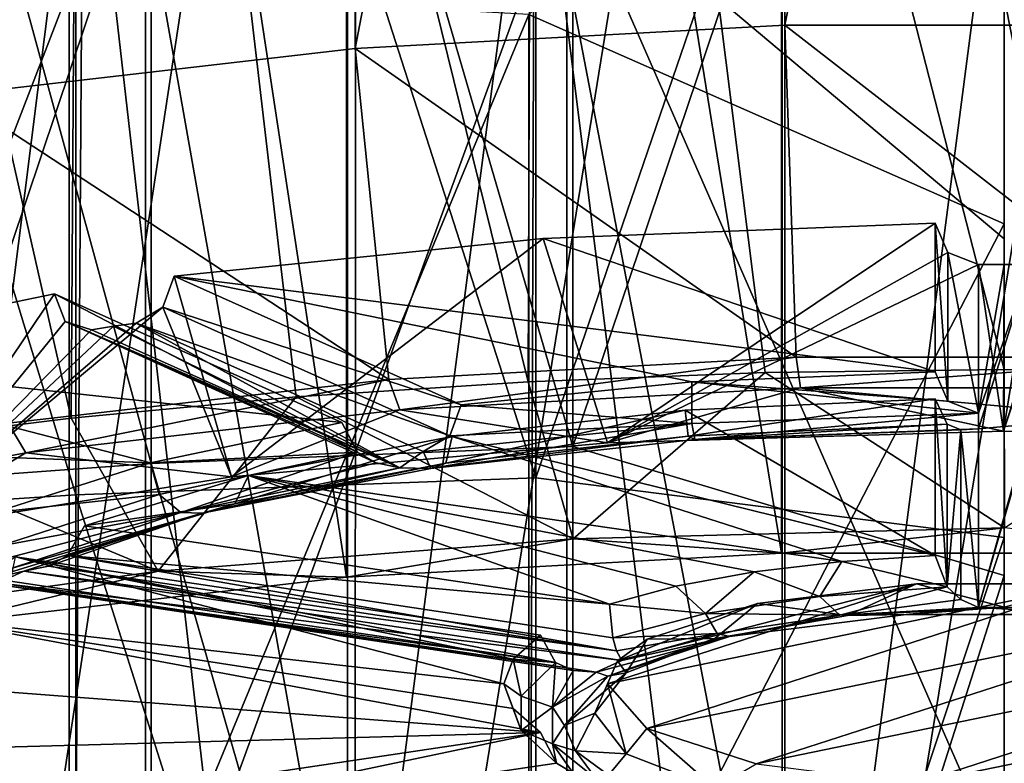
# Model space of a CAD drawing. Header units: millimetres. Extents: x -198 to 325, y 0 to 239.
# Tile 365 of 468: x 144.29 to 150, y 98.91 to 103.22. Entities that reach past the tile are written whole.
import ezdxf

# ---------------------------------------------------------------- set-up
doc = ezdxf.new("R2010")
doc.units = ezdxf.units.MM
doc.header["$LTSCALE"] = 65.185185
for name, color, linetype in [('659', 7, 'CONTINUOUS'), ('660', 7, 'CONTINUOUS'), ('713', 7, 'CONTINUOUS'), ('714', 7, 'CONTINUOUS'), ('715', 7, 'CONTINUOUS'), ('719', 7, 'CONTINUOUS'), ('725', 7, 'CONTINUOUS'), ('726', 7, 'CONTINUOUS'), ('727', 7, 'CONTINUOUS'), ('742', 7, 'CONTINUOUS'), ('744', 7, 'CONTINUOUS'), ('745', 7, 'CONTINUOUS'), ('755', 7, 'CONTINUOUS'), ('760', 7, 'CONTINUOUS'), ('761', 7, 'CONTINUOUS'), ('770', 7, 'CONTINUOUS'), ('773', 7, 'CONTINUOUS'), ('790', 7, 'CONTINUOUS'), ('791', 7, 'CONTINUOUS'), ('792', 7, 'CONTINUOUS'), ('793', 7, 'CONTINUOUS'), ('794', 7, 'CONTINUOUS'), ('795', 7, 'CONTINUOUS'), ('797', 7, 'CONTINUOUS'), ('798', 7, 'CONTINUOUS'), ('799', 7, 'CONTINUOUS'), ('800', 7, 'CONTINUOUS'), ('801', 7, 'CONTINUOUS'), ('802', 7, 'CONTINUOUS'), ('834', 7, 'CONTINUOUS'), ('835', 7, 'CONTINUOUS'), ('836', 7, 'CONTINUOUS'), ('837', 7, 'CONTINUOUS'), ('840', 7, 'CONTINUOUS')]:
    doc.layers.add(name, color=color, linetype=linetype)

msp = doc.modelspace()

# ---------------------------------------------------------------- linework, layer by layer
at = {"layer": '659', "color": 7, "linetype": 'CONTINUOUS', "true_color": 0xe0f2ff}
for points in [[(147.4989, 100.749, -11.5965), (147.4989, 109.2761, -10.1507), (145.0558, 109.1266, -9.432), (147.4989, 100.749, -11.5965)], [(147.4989, 100.749, -11.5965), (150, 108.1665, -10.6198), (147.4989, 109.2761, -10.1507), (147.4989, 100.749, -11.5965)], [(145.0558, 100.6489, -10.8693), (145.0558, 109.1266, -9.432), (142.8031, 108.8829, -8.2601), (145.0558, 100.6489, -10.8693)], [(145.0558, 100.6489, -10.8693), (147.4989, 100.749, -11.5965), (145.0558, 109.1266, -9.432), (145.0558, 100.6489, -10.8693)], [(142.8031, 100.4858, -9.6835), (145.0558, 100.6489, -10.8693), (142.8031, 108.8829, -8.2601), (142.8031, 100.4858, -9.6835)], [(150, 100.0009, -11.9403), (150, 108.1665, -10.6198), (147.4989, 100.749, -11.5965), (150, 100.0009, -11.9403)], [(150, 105.5895, 15.3966), (150, 101.9519, 14.6663), (147.4638, 104.0846, 14.823), (150, 105.5895, 15.3966)], [(142.7733, 97.5391, 11.7473), (142.7733, 104.4801, 12.9197), (145.0228, 104.2353, 14.0977), (142.7733, 97.5391, 11.7473)], [(145.0228, 97.3753, 12.9393), (142.7733, 97.5391, 11.7473), (145.0228, 104.2353, 14.0977), (145.0228, 97.3753, 12.9393)], [(145.0228, 97.3753, 12.9393), (145.0228, 104.2353, 14.0977), (147.4638, 104.0846, 14.823), (145.0228, 97.3753, 12.9393)], [(147.4638, 97.2745, 13.6732), (145.0228, 97.3753, 12.9393), (147.4638, 104.0846, 14.823), (147.4638, 97.2745, 13.6732)], [(150, 101.9519, 14.6663), (150, 98.2903, 14.0674), (147.4638, 104.0846, 14.823), (150, 101.9519, 14.6663)], [(150, 98.2903, 14.0674), (147.4638, 97.2745, 13.6732), (147.4638, 104.0846, 14.823), (150, 98.2903, 14.0674)], [(147.4989, 92.144, -12.4667), (147.4989, 100.749, -11.5965), (145.0558, 100.6489, -10.8693), (147.4989, 92.144, -12.4667)], [(147.4989, 92.144, -12.4667), (150, 100.0009, -11.9403), (147.4989, 100.749, -11.5965), (147.4989, 92.144, -12.4667)], [(145.0558, 92.0938, -11.7343), (145.0558, 100.6489, -10.8693), (142.8031, 100.4858, -9.6835), (145.0558, 92.0938, -11.7343)], [(145.0558, 92.0938, -11.7343), (147.4989, 92.144, -12.4667), (145.0558, 100.6489, -10.8693), (145.0558, 92.0938, -11.7343)], [(142.8031, 92.0121, -10.5401), (145.0558, 92.0938, -11.7343), (142.8031, 100.4858, -9.6835), (142.8031, 92.0121, -10.5401)], [(150, 91.7675, -12.7348), (150, 100.0009, -11.9403), (147.4989, 92.144, -12.4667), (150, 91.7675, -12.7348)]]:
    msp.add_3dface(points, dxfattribs=at)
at = {"layer": '660', "color": 7, "linetype": 'CONTINUOUS', "true_color": 0xe0f2ff}
for points in [[(147.2846, 109.0085, -12.2398), (147.2846, 100.5666, -13.6336), (144.6176, 108.8619, -11.5031), (147.2846, 109.0085, -12.2398)], [(147.2846, 109.0085, -12.2398), (150, 108.496, -12.5932), (147.2846, 100.5666, -13.6336), (147.2846, 109.0085, -12.2398)], [(144.6176, 108.8619, -11.5031), (144.6176, 100.4685, -12.8889), (142.1342, 108.6222, -10.2979), (144.6176, 108.8619, -11.5031)], [(144.6176, 108.8619, -11.5031), (147.2846, 100.5666, -13.6336), (144.6176, 100.4685, -12.8889), (144.6176, 108.8619, -11.5031)], [(142.1342, 108.6222, -10.2979), (144.6176, 100.4685, -12.8889), (142.1342, 100.3081, -11.6705), (142.1342, 108.6222, -10.2979)], [(150, 108.496, -12.5932), (150, 100.2211, -13.9285), (147.2846, 100.5666, -13.6336), (150, 108.496, -12.5932)], [(150, 105.6912, 17.468), (147.2438, 103.2539, 16.6902), (150, 102.0391, 16.7161), (150, 105.6912, 17.468)], [(142.0988, 103.643, 14.7343), (142.0988, 96.9768, 13.6337), (144.5788, 103.4019, 15.9463), (142.0988, 103.643, 14.7343)], [(144.5788, 103.4019, 15.9463), (142.0988, 96.9768, 13.6337), (144.5788, 96.8155, 14.8588), (144.5788, 103.4019, 15.9463)], [(144.5788, 103.4019, 15.9463), (144.5788, 96.8155, 14.8588), (147.2438, 103.2539, 16.6902), (144.5788, 103.4019, 15.9463)], [(147.2438, 103.2539, 16.6902), (144.5788, 96.8155, 14.8588), (147.2438, 96.7165, 15.6109), (147.2438, 103.2539, 16.6902)], [(147.2438, 103.2539, 16.6902), (147.2438, 96.7165, 15.6109), (150, 102.0391, 16.7161), (147.2438, 103.2539, 16.6902)], [(150, 102.0391, 16.7161), (147.2438, 96.7165, 15.6109), (150, 98.3617, 16.0994), (150, 102.0391, 16.7161)], [(147.2846, 100.5666, -13.6336), (147.2846, 92.0516, -14.4722), (144.6176, 100.4685, -12.8889), (147.2846, 100.5666, -13.6336)], [(147.2846, 100.5666, -13.6336), (150, 100.2211, -13.9285), (147.2846, 92.0516, -14.4722), (147.2846, 100.5666, -13.6336)], [(144.6176, 100.4685, -12.8889), (144.6176, 92.0025, -13.7227), (142.1342, 100.3081, -11.6705), (144.6176, 100.4685, -12.8889)], [(144.6176, 100.4685, -12.8889), (147.2846, 92.0516, -14.4722), (144.6176, 92.0025, -13.7227), (144.6176, 100.4685, -12.8889)], [(142.1342, 100.3081, -11.6705), (144.6176, 92.0025, -13.7227), (142.1342, 91.9221, -12.4965), (142.1342, 100.3081, -11.6705)], [(150, 100.2211, -13.9285), (150, 91.8777, -14.7318), (147.2846, 92.0516, -14.4722), (150, 100.2211, -13.9285)]]:
    msp.add_3dface(points, dxfattribs=at)
at = {"layer": '713', "color": 2, "linetype": 'CONTINUOUS'}
for points in [[(148.723, 116.0289, 239.9108), (146.2334, 115.8917, 239.3988), (146.2377, 103.0552, 242.8398), (148.723, 116.0289, 239.9108)], [(148.7274, 103.1922, 243.351), (148.723, 116.0289, 239.9108), (146.2377, 103.0552, 242.8398), (148.7274, 103.1922, 243.351)], [(151.2709, 116.029, 239.9114), (148.723, 116.0289, 239.9108), (148.7274, 103.1922, 243.351), (151.2709, 116.029, 239.9114)], [(151.2726, 103.1922, 243.351), (151.2709, 116.029, 239.9114), (148.7274, 103.1922, 243.351), (151.2726, 103.1922, 243.351)], [(146.2334, 115.8917, 239.3988), (143.9099, 115.6237, 238.3987), (143.9125, 102.7873, 241.8398), (146.2334, 115.8917, 239.3988)], [(146.2377, 103.0552, 242.8398), (146.2334, 115.8917, 239.3988), (143.9125, 102.7873, 241.8398), (146.2377, 103.0552, 242.8398)]]:
    msp.add_3dface(points, dxfattribs=at)
at = {"layer": '714', "color": 2, "linetype": 'CONTINUOUS'}
for points in [[(148.7274, 103.1922, 243.351), (146.2377, 103.0552, 242.8398), (148.7931, 101.2671, 243.2196), (148.7274, 103.1922, 243.351)], [(151.2726, 103.1922, 243.351), (148.7274, 103.1922, 243.351), (151.2069, 101.2671, 243.2196), (151.2726, 103.1922, 243.351)], [(151.2069, 101.2671, 243.2196), (148.7274, 103.1922, 243.351), (148.7931, 101.2671, 243.2196), (151.2069, 101.2671, 243.2196)], [(146.2377, 103.0552, 242.8398), (143.9125, 102.7873, 241.8398), (146.432, 101.1373, 242.7348), (146.2377, 103.0552, 242.8398)], [(148.7931, 101.2671, 243.2196), (146.2377, 103.0552, 242.8398), (146.432, 101.1373, 242.7348), (148.7931, 101.2671, 243.2196)], [(146.432, 101.1373, 242.7348), (143.9125, 102.7873, 241.8398), (144.2268, 100.8831, 241.7865), (146.432, 101.1373, 242.7348)]]:
    msp.add_3dface(points, dxfattribs=at)
at = {"layer": '715', "color": 2, "linetype": 'CONTINUOUS'}
for points in [[(148.7931, 101.2671, 243.2196), (146.432, 101.1373, 242.7348), (146.4957, 100.9608, 242.5976), (148.7931, 101.2671, 243.2196)], [(148.818, 101.0883, 243.0733), (148.7931, 101.2671, 243.2196), (146.4957, 100.9608, 242.5976), (148.818, 101.0883, 243.0733)], [(151.2069, 101.2671, 243.2196), (148.7931, 101.2671, 243.2196), (148.818, 101.0883, 243.0733), (151.2069, 101.2671, 243.2196)], [(151.1906, 101.0881, 243.0725), (151.2069, 101.2671, 243.2196), (148.818, 101.0883, 243.0733), (151.1906, 101.0881, 243.0725)], [(146.432, 101.1373, 242.7348), (144.2268, 100.8831, 241.7865), (144.3286, 100.7115, 241.6672), (146.432, 101.1373, 242.7348)], [(146.4957, 100.9608, 242.5976), (146.432, 101.1373, 242.7348), (144.3286, 100.7115, 241.6672), (146.4957, 100.9608, 242.5976)], [(144.3286, 100.7115, 241.6672), (144.2268, 100.8831, 241.7865), (142.4088, 100.3512, 240.3223), (144.3286, 100.7115, 241.6672)]]:
    msp.add_3dface(points, dxfattribs=at)
at = {"layer": '719', "color": 2, "linetype": 'CONTINUOUS'}
for points in [[(149.492, 99.9528, 234.0058), (149.0918, 99.7689, 234.0027), (148.5702, 99.8384, 233.5791), (149.492, 99.9528, 234.0058)], [(150, 99.8157, 234.1772), (149.0918, 99.7689, 234.0027), (149.492, 99.9528, 234.0058), (150, 99.8157, 234.1772)], [(150.5154, 99.9523, 234.0041), (150, 99.8157, 234.1772), (149.492, 99.9528, 234.0058), (150.5154, 99.9523, 234.0041)], [(148.5702, 99.8384, 233.5791), (148.3219, 99.6358, 233.5058), (147.9305, 99.6319, 232.8084), (148.5702, 99.8384, 233.5791)], [(149.0918, 99.7689, 234.0027), (148.3219, 99.6358, 233.5058), (148.5702, 99.8384, 233.5791), (149.0918, 99.7689, 234.0027)], [(149.0918, 99.7689, 234.0027), (148.4075, 99.6461, 233.8273), (148.3219, 99.6358, 233.5058), (149.0918, 99.7689, 234.0027)], [(149.4306, 99.774, 234.3046), (148.4075, 99.6461, 233.8273), (149.0918, 99.7689, 234.0027), (149.4306, 99.774, 234.3046)], [(150, 99.8157, 234.1772), (149.4306, 99.774, 234.3046), (149.0918, 99.7689, 234.0027), (150, 99.8157, 234.1772)], [(150.563, 99.7744, 234.306), (149.4306, 99.774, 234.3046), (150, 99.8157, 234.1772), (150.563, 99.7744, 234.306)], [(148.4075, 99.6461, 233.8273), (147.7027, 99.4172, 232.9728), (148.3219, 99.6358, 233.5058), (148.4075, 99.6461, 233.8273)], [(148.3219, 99.6358, 233.5058), (147.7027, 99.4172, 232.9728), (147.8074, 99.4365, 232.7621), (148.3219, 99.6358, 233.5058)], [(147.9305, 99.6319, 232.8084), (147.8074, 99.4365, 232.7621), (147.7583, 99.5054, 232.3363), (147.9305, 99.6319, 232.8084)], [(148.3219, 99.6358, 233.5058), (147.8074, 99.4365, 232.7621), (147.9305, 99.6319, 232.8084), (148.3219, 99.6358, 233.5058)], [(147.8074, 99.4365, 232.7621), (147.6268, 99.2014, 231.8848), (147.7583, 99.5054, 232.3363), (147.8074, 99.4365, 232.7621)], [(147.6268, 99.2014, 231.8848), (147.7, 99.3722, 231.8391), (147.7583, 99.5054, 232.3363), (147.6268, 99.2014, 231.8848)], [(147.7027, 99.4172, 232.9728), (147.45, 99.1307, 231.9038), (147.8074, 99.4365, 232.7621), (147.7027, 99.4172, 232.9728)], [(147.45, 99.1307, 231.9038), (147.6268, 99.2014, 231.8848), (147.8074, 99.4365, 232.7621), (147.45, 99.1307, 231.9038)]]:
    msp.add_3dface(points, dxfattribs=at)
at = {"layer": '725', "color": 7, "linetype": 'CONTINUOUS', "true_color": 0xcad1ee}
for points in [[(143.8375, 109.8911, 217.9703), (143.8419, 94.1942, 222.1737), (146.1914, 109.6199, 216.958), (143.8375, 109.8911, 217.9703)], [(143.8419, 94.1942, 222.1737), (146.1941, 93.9233, 221.163), (146.1914, 109.6199, 216.958), (143.8419, 94.1942, 222.1737)], [(146.1914, 109.6199, 216.958), (146.1941, 93.9233, 221.163), (148.7117, 109.4812, 216.4405), (146.1914, 109.6199, 216.958)], [(146.1941, 93.9233, 221.163), (148.7133, 93.7849, 220.6462), (148.7117, 109.4812, 216.4405), (146.1941, 93.9233, 221.163)], [(148.7117, 109.4812, 216.4405), (148.7133, 93.7849, 220.6462), (151.2883, 109.4812, 216.4405), (148.7117, 109.4812, 216.4405)], [(148.7133, 93.7849, 220.6462), (151.2923, 93.785, 220.6468), (151.2883, 109.4812, 216.4405), (148.7133, 93.7849, 220.6462)]]:
    msp.add_3dface(points, dxfattribs=at)
at = {"layer": '726', "color": 7, "linetype": 'CONTINUOUS', "true_color": 0xcad1ee}
for points in [[(150, 101.1953, 245.7927), (148.6134, 101.1774, 245.726), (150.0017, 100.2767, 244.8741), (150, 101.1953, 245.7927)], [(151.3866, 101.1774, 245.726), (150, 101.1953, 245.7927), (150.0017, 100.2767, 244.8741), (151.3866, 101.1774, 245.726)], [(148.6134, 101.1774, 245.726), (147.2406, 101.124, 245.5265), (147.5003, 100.213, 244.6364), (148.6134, 101.1774, 245.726)], [(150.0017, 100.2767, 244.8741), (148.6134, 101.1774, 245.726), (147.5003, 100.213, 244.6364), (150.0017, 100.2767, 244.8741)], [(147.2406, 101.124, 245.5265), (145.8951, 101.0354, 245.1961), (147.5003, 100.213, 244.6364), (147.2406, 101.124, 245.5265)], [(145.8951, 101.0354, 245.1961), (144.5903, 100.9128, 244.7383), (145.095, 100.0244, 243.9322), (145.8951, 101.0354, 245.1961)], [(147.5003, 100.213, 244.6364), (145.8951, 101.0354, 245.1961), (145.095, 100.0244, 243.9322), (147.5003, 100.213, 244.6364)], [(144.5903, 100.9128, 244.7383), (143.339, 100.7571, 244.1574), (145.095, 100.0244, 243.9322), (144.5903, 100.9128, 244.7383)], [(145.095, 100.0244, 243.9322), (143.339, 100.7571, 244.1574), (142.8814, 99.7184, 242.7906), (145.095, 100.0244, 243.9322)]]:
    msp.add_3dface(points, dxfattribs=at)
at = {"layer": '727', "color": 7, "linetype": 'CONTINUOUS', "true_color": 0xcad1ee}
for points in [[(150.0008, 111.8692, 242.9325), (147.2769, 111.7998, 242.6734), (150, 101.1953, 245.7927), (150.0008, 111.8692, 242.9325)], [(151.3866, 101.1774, 245.726), (150.0008, 111.8692, 242.9325), (150, 101.1953, 245.7927), (151.3866, 101.1774, 245.726)], [(147.2769, 111.7998, 242.6734), (144.6588, 111.5941, 241.9057), (147.2406, 101.124, 245.5265), (147.2769, 111.7998, 242.6734)], [(148.6134, 101.1774, 245.726), (147.2769, 111.7998, 242.6734), (147.2406, 101.124, 245.5265), (148.6134, 101.1774, 245.726)], [(150, 101.1953, 245.7927), (147.2769, 111.7998, 242.6734), (148.6134, 101.1774, 245.726), (150, 101.1953, 245.7927)], [(144.6588, 111.5941, 241.9057), (142.2487, 111.2606, 240.661), (144.5903, 100.9128, 244.7383), (144.6588, 111.5941, 241.9057)], [(145.8951, 101.0354, 245.1961), (144.6588, 111.5941, 241.9057), (144.5903, 100.9128, 244.7383), (145.8951, 101.0354, 245.1961)], [(147.2406, 101.124, 245.5265), (144.6588, 111.5941, 241.9057), (145.8951, 101.0354, 245.1961), (147.2406, 101.124, 245.5265)], [(144.5903, 100.9128, 244.7383), (142.2487, 111.2606, 240.661), (143.339, 100.7571, 244.1574), (144.5903, 100.9128, 244.7383)]]:
    msp.add_3dface(points, dxfattribs=at)
at = {"layer": '742', "color": 7, "linetype": 'CONTINUOUS', "true_color": 0xcad1ee}
for points in [[(142.2551, 105.2558, 218.2508), (144.6631, 104.9229, 217.0085), (143.339, 94.4124, 220.4787), (142.2551, 105.2558, 218.2508)], [(143.339, 94.4124, 220.4787), (144.6631, 104.9229, 217.0085), (144.5903, 94.2568, 219.8978), (143.339, 94.4124, 220.4787)], [(144.5903, 94.2568, 219.8978), (144.6631, 104.9229, 217.0085), (145.8951, 94.1341, 219.4399), (144.5903, 94.2568, 219.8978)], [(144.6631, 104.9229, 217.0085), (147.2776, 104.7176, 216.2424), (145.8951, 94.1341, 219.4399), (144.6631, 104.9229, 217.0085)], [(145.8951, 94.1341, 219.4399), (147.2776, 104.7176, 216.2424), (147.2406, 94.0456, 219.1096), (145.8951, 94.1341, 219.4399)], [(147.2406, 94.0456, 219.1096), (147.2776, 104.7176, 216.2424), (148.6134, 93.9921, 218.9101), (147.2406, 94.0456, 219.1096)], [(147.2776, 104.7176, 216.2424), (149.9992, 104.6482, 215.9834), (148.6134, 93.9921, 218.9101), (147.2776, 104.7176, 216.2424)], [(149.9992, 104.6482, 215.9834), (152.7231, 104.7176, 216.2425), (150, 93.9742, 218.8434), (149.9992, 104.6482, 215.9834)], [(148.6134, 93.9921, 218.9101), (149.9992, 104.6482, 215.9834), (150, 93.9742, 218.8434), (148.6134, 93.9921, 218.9101)]]:
    msp.add_3dface(points, dxfattribs=at)
at = {"layer": '744', "color": 7, "linetype": 'CONTINUOUS', "true_color": 0xcad1ee}
for points in [[(150.0017, 100.2767, 244.8741), (147.5003, 100.213, 244.6364), (148.7077, 100.1297, 244.3255), (150.0017, 100.2767, 244.8741)], [(151.2867, 100.1299, 244.326), (150.0017, 100.2767, 244.8741), (148.7077, 100.1297, 244.3255), (151.2867, 100.1299, 244.326)], [(147.5003, 100.213, 244.6364), (145.095, 100.0244, 243.9322), (146.1874, 99.9909, 243.8072), (147.5003, 100.213, 244.6364)], [(148.7077, 100.1297, 244.3255), (147.5003, 100.213, 244.6364), (146.1874, 99.9909, 243.8072), (148.7077, 100.1297, 244.3255)], [(145.095, 100.0244, 243.9322), (142.8814, 99.7184, 242.7906), (143.835, 99.7196, 242.7947), (145.095, 100.0244, 243.9322)], [(146.1874, 99.9909, 243.8072), (145.095, 100.0244, 243.9322), (143.835, 99.7196, 242.7947), (146.1874, 99.9909, 243.8072)]]:
    msp.add_3dface(points, dxfattribs=at)
at = {"layer": '745', "color": 7, "linetype": 'CONTINUOUS', "true_color": 0xcad1ee}
for points in [[(148.7117, 115.8261, 240.1202), (148.7077, 100.1297, 244.3255), (146.1914, 115.6875, 239.6027), (148.7117, 115.8261, 240.1202)], [(151.2867, 100.1299, 244.326), (148.7077, 100.1297, 244.3255), (148.7117, 115.8261, 240.1202), (151.2867, 100.1299, 244.326)], [(151.2883, 115.8261, 240.1202), (151.2867, 100.1299, 244.326), (148.7117, 115.8261, 240.1202), (151.2883, 115.8261, 240.1202)], [(146.1914, 115.6875, 239.6027), (146.1874, 99.9909, 243.8072), (143.8375, 115.4162, 238.5904), (146.1914, 115.6875, 239.6027)], [(148.7077, 100.1297, 244.3255), (146.1874, 99.9909, 243.8072), (146.1914, 115.6875, 239.6027), (148.7077, 100.1297, 244.3255)], [(146.1874, 99.9909, 243.8072), (143.835, 99.7196, 242.7947), (143.8375, 115.4162, 238.5904), (146.1874, 99.9909, 243.8072)]]:
    msp.add_3dface(points, dxfattribs=at)
at = {"layer": '755', "color": 2, "linetype": 'CONTINUOUS'}
for points in [[(147.7, 99.3722, 231.8391), (150.5154, 99.9523, 234.0041), (149.492, 99.9528, 234.0058), (147.7, 99.3722, 231.8391)], [(147.7, 99.3722, 231.8391), (149.492, 99.9528, 234.0058), (147.7583, 99.5054, 232.3363), (147.7, 99.3722, 231.8391)], [(147.7, 99.3722, 231.8391), (147.9281, 99.1138, 230.8747), (150.5154, 99.9523, 234.0041), (147.7, 99.3722, 231.8391)], [(149.492, 99.9528, 234.0058), (148.5702, 99.8384, 233.5791), (147.7583, 99.5054, 232.3363), (149.492, 99.9528, 234.0058)], [(147.9281, 99.1138, 230.8747), (151.4375, 99.8368, 233.5732), (150.5154, 99.9523, 234.0041), (147.9281, 99.1138, 230.8747)], [(148.5702, 99.8384, 233.5791), (147.9305, 99.6319, 232.8084), (147.7583, 99.5054, 232.3363), (148.5702, 99.8384, 233.5791)], [(147.9281, 99.1138, 230.8747), (148.5625, 98.9075, 230.105), (151.4375, 99.8368, 233.5732), (147.9281, 99.1138, 230.8747)], [(148.5625, 98.9075, 230.105), (152.0719, 99.6306, 232.8035), (151.4375, 99.8368, 233.5732), (148.5625, 98.9075, 230.105)], [(148.5625, 98.9075, 230.105), (149.4846, 98.7921, 229.6741), (152.0719, 99.6306, 232.8035), (148.5625, 98.9075, 230.105)], [(149.4846, 98.7921, 229.6741), (152.3, 99.3722, 231.8391), (152.0719, 99.6306, 232.8035), (149.4846, 98.7921, 229.6741)], [(149.4846, 98.7921, 229.6741), (150.508, 98.7916, 229.6724), (152.3, 99.3722, 231.8391), (149.4846, 98.7921, 229.6741)]]:
    msp.add_3dface(points, dxfattribs=at)
at = {"layer": '760', "color": 2, "linetype": 'CONTINUOUS'}
for points in [[(149.6, 100.1156, 234.6135), (149.6, 101.0254, 238.0089), (148.1511, 100.958, 237.7574), (149.6, 100.1156, 234.6135)], [(149.6, 100.1156, 234.6135), (148.1511, 100.958, 237.7574), (146.8, 100.8067, 237.1928), (149.6, 100.1156, 234.6135)], [(149.0576, 100.082, 234.4882), (146.8, 100.8067, 237.1928), (145.6183, 100.5795, 236.3448), (149.0576, 100.082, 234.4882)], [(149.0576, 100.082, 234.4882), (149.6, 100.1156, 234.6135), (146.8, 100.8067, 237.1928), (149.0576, 100.082, 234.4882)], [(144.6683, 100.2885, 235.2586), (147.7125, 99.8336, 233.5609), (145.6183, 100.5795, 236.3448), (144.6683, 100.2885, 235.2586)], [(147.7125, 99.8336, 233.5609), (148.096, 99.9383, 233.952), (145.6183, 100.5795, 236.3448), (147.7125, 99.8336, 233.5609)], [(148.096, 99.9383, 233.952), (148.55, 100.0222, 234.265), (145.6183, 100.5795, 236.3448), (148.096, 99.9383, 233.952)], [(148.55, 100.0222, 234.265), (149.0576, 100.082, 234.4882), (145.6183, 100.5795, 236.3448), (148.55, 100.0222, 234.265)]]:
    msp.add_3dface(points, dxfattribs=at)
at = {"layer": '761', "color": 2, "linetype": 'CONTINUOUS'}
for points in [[(147.1, 99.3722, 231.8391), (144.2683, 100.1091, 234.5894), (143.7694, 99.7507, 233.2516), (147.1, 99.3722, 231.8391)], [(147.1, 99.3722, 231.8391), (147.1536, 99.5159, 232.3753), (144.2683, 100.1091, 234.5894), (147.1, 99.3722, 231.8391)], [(147.1536, 99.5159, 232.3753), (147.3125, 99.6542, 232.8917), (144.2683, 100.1091, 234.5894), (147.1536, 99.5159, 232.3753)], [(147.3125, 99.0902, 230.7865), (143.7694, 99.7507, 233.2516), (143.6, 99.3722, 231.8391), (147.3125, 99.0902, 230.7865)], [(147.3125, 99.0902, 230.7865), (147.1536, 99.2285, 231.3029), (143.7694, 99.7507, 233.2516), (147.3125, 99.0902, 230.7865)], [(147.1536, 99.2285, 231.3029), (147.1, 99.3722, 231.8391), (143.7694, 99.7507, 233.2516), (147.1536, 99.2285, 231.3029)], [(147.3125, 99.0902, 230.7865), (143.6, 99.3722, 231.8391), (143.7694, 98.9937, 230.4266), (147.3125, 99.0902, 230.7865)], [(144.2683, 98.6353, 229.0888), (147.3125, 99.0902, 230.7865), (143.7694, 98.9937, 230.4266), (144.2683, 98.6353, 229.0888)]]:
    msp.add_3dface(points, dxfattribs=at)
at = {"layer": '770', "color": 2, "linetype": 'CONTINUOUS'}
for points in [[(146.2514, 100.7149, 237.5152), (146.1593, 100.8869, 237.492), (145.0503, 100.6533, 236.6201), (146.2514, 100.7149, 237.5152)], [(146.2514, 100.7149, 237.5152), (145.0503, 100.6533, 236.6201), (145.102, 100.4691, 236.6159), (146.2514, 100.7149, 237.5152)], [(145.2271, 100.366, 236.5141), (146.2514, 100.7149, 237.5152), (145.102, 100.4691, 236.6159), (145.2271, 100.366, 236.5141)], [(145.2271, 100.366, 236.5141), (146.3586, 100.6537, 237.5042), (146.2514, 100.7149, 237.5152), (145.2271, 100.366, 236.5141)], [(145.0503, 100.6533, 236.6201), (144.1477, 100.3662, 235.5489), (145.102, 100.4691, 236.6159), (145.0503, 100.6533, 236.6201)], [(145.2271, 100.366, 236.5141), (146.4959, 100.6239, 237.4764), (146.3586, 100.6537, 237.5042), (145.2271, 100.366, 236.5141)], [(144.1477, 100.3662, 235.5489), (144.1713, 100.1702, 235.4999), (145.102, 100.4691, 236.6159), (144.1477, 100.3662, 235.5489)], [(144.1713, 100.1702, 235.4999), (145.2271, 100.366, 236.5141), (145.102, 100.4691, 236.6159), (144.1713, 100.1702, 235.4999)], [(145.2271, 100.366, 236.5141), (144.1713, 100.1702, 235.4999), (144.1962, 100.094, 235.4155), (145.2271, 100.366, 236.5141)], [(144.2308, 100.0376, 235.2885), (145.2271, 100.366, 236.5141), (144.1962, 100.094, 235.4155), (144.2308, 100.0376, 235.2885)]]:
    msp.add_3dface(points, dxfattribs=at)
at = {"layer": '773', "color": 2, "linetype": 'CONTINUOUS'}
for points in [[(147.8074, 98.9664, 231.0076), (147.7, 99.3722, 231.8391), (147.6268, 99.2014, 231.8848), (147.8074, 98.9664, 231.0076)], [(147.9281, 99.1138, 230.8747), (147.7, 99.3722, 231.8391), (147.8074, 98.9664, 231.0076), (147.9281, 99.1138, 230.8747)], [(147.45, 99.1307, 231.9038), (147.5146, 98.9832, 231.3532), (147.6268, 99.2014, 231.8848), (147.45, 99.1307, 231.9038)], [(147.5146, 98.9832, 231.3532), (147.8074, 98.9664, 231.0076), (147.6268, 99.2014, 231.8848), (147.5146, 98.9832, 231.3532)], [(148.3219, 98.7671, 230.2639), (147.9281, 99.1138, 230.8747), (147.8074, 98.9664, 231.0076), (148.3219, 98.7671, 230.2639)], [(148.5625, 98.9075, 230.105), (147.9281, 99.1138, 230.8747), (148.3219, 98.7671, 230.2639), (148.5625, 98.9075, 230.105)], [(147.5146, 98.9832, 231.3532), (147.7054, 98.8429, 230.8295), (147.8074, 98.9664, 231.0076), (147.5146, 98.9832, 231.3532)], [(147.7054, 98.8429, 230.8295), (148.3219, 98.7671, 230.2639), (147.8074, 98.9664, 231.0076), (147.7054, 98.8429, 230.8295)]]:
    msp.add_3dface(points, dxfattribs=at)
at = {"layer": '790', "color": 2, "linetype": 'CONTINUOUS'}
for points in [[(149.6, 100.1156, 234.6135), (149.0576, 100.082, 234.4882), (149.6688, 99.9336, 234.5996), (149.6, 100.1156, 234.6135)], [(148.55, 100.0222, 234.265), (148.9315, 99.8788, 234.4127), (149.0576, 100.082, 234.4882), (148.55, 100.0222, 234.265)], [(148.9315, 99.8788, 234.4127), (149.6688, 99.9336, 234.5996), (149.0576, 100.082, 234.4882), (148.9315, 99.8788, 234.4127)], [(148.096, 99.9383, 233.952), (148.2677, 99.7796, 234.0425), (148.55, 100.0222, 234.265), (148.096, 99.9383, 233.952)], [(148.2677, 99.7796, 234.0425), (148.9315, 99.8788, 234.4127), (148.55, 100.0222, 234.265), (148.2677, 99.7796, 234.0425)], [(147.7125, 99.8336, 233.5609), (148.2677, 99.7796, 234.0425), (148.096, 99.9383, 233.952), (147.7125, 99.8336, 233.5609)], [(148.9315, 99.8788, 234.4127), (149.0466, 99.7706, 234.2921), (149.6688, 99.9336, 234.5996), (148.9315, 99.8788, 234.4127)], [(149.6688, 99.9336, 234.5996), (149.0466, 99.7706, 234.2921), (149.7485, 99.8607, 234.5448), (149.6688, 99.9336, 234.5996)], [(148.2677, 99.7796, 234.0425), (149.0466, 99.7706, 234.2921), (148.9315, 99.8788, 234.4127), (148.2677, 99.7796, 234.0425)], [(147.7125, 99.8336, 233.5609), (147.7318, 99.6382, 233.5143), (148.2677, 99.7796, 234.0425), (147.7125, 99.8336, 233.5609)], [(149.0466, 99.7706, 234.2921), (149.85, 99.8155, 234.4594), (149.7485, 99.8607, 234.5448), (149.0466, 99.7706, 234.2921)], [(147.7318, 99.6382, 233.5143), (148.3354, 99.6644, 233.8954), (148.2677, 99.7796, 234.0425), (147.7318, 99.6382, 233.5143)], [(148.3354, 99.6644, 233.8954), (149.0466, 99.7706, 234.2921), (148.2677, 99.7796, 234.0425), (148.3354, 99.6644, 233.8954)], [(148.3354, 99.6644, 233.8954), (147.7318, 99.6382, 233.5143), (147.7528, 99.5627, 233.4323), (148.3354, 99.6644, 233.8954)], [(147.7837, 99.5067, 233.3071), (148.3354, 99.6644, 233.8954), (147.7528, 99.5627, 233.4323), (147.7837, 99.5067, 233.3071)]]:
    msp.add_3dface(points, dxfattribs=at)
at = {"layer": '791', "color": 2, "linetype": 'CONTINUOUS'}
for points in [[(149.6, 100.1156, 234.6135), (149.6688, 99.9336, 234.5996), (149.6, 101.0254, 238.0089), (149.6, 100.1156, 234.6135)], [(149.6, 101.0254, 238.0089), (149.6688, 99.9336, 234.5996), (149.6689, 100.8778, 238.124), (149.6, 101.0254, 238.0089)], [(149.6689, 100.8778, 238.124), (149.6688, 99.9336, 234.5996), (149.7481, 100.8452, 238.2186), (149.6689, 100.8778, 238.124)], [(149.85, 99.8155, 234.4594), (149.85, 100.8514, 238.3256), (149.7481, 100.8452, 238.2186), (149.85, 99.8155, 234.4594)], [(149.6688, 99.9336, 234.5996), (149.7485, 99.8607, 234.5448), (149.7481, 100.8452, 238.2186), (149.6688, 99.9336, 234.5996)], [(149.7485, 99.8607, 234.5448), (149.85, 99.8155, 234.4594), (149.7481, 100.8452, 238.2186), (149.7485, 99.8607, 234.5448)]]:
    msp.add_3dface(points, dxfattribs=at)
at = {"layer": '792', "color": 2, "linetype": 'CONTINUOUS'}
for points in [[(148.1511, 100.958, 237.7574), (149.6, 101.0254, 238.0089), (148.1676, 100.8083, 237.8818), (148.1511, 100.958, 237.7574)], [(149.6, 101.0254, 238.0089), (149.6689, 100.8778, 238.124), (148.1676, 100.8083, 237.8818), (149.6, 101.0254, 238.0089)], [(146.8, 100.8067, 237.1928), (148.1511, 100.958, 237.7574), (146.7634, 100.6524, 237.2998), (146.8, 100.8067, 237.1928)], [(146.7634, 100.6524, 237.2998), (148.1511, 100.958, 237.7574), (148.1676, 100.8083, 237.8818), (146.7634, 100.6524, 237.2998)], [(149.6689, 100.8778, 238.124), (148.2066, 100.7881, 238.0891), (148.1676, 100.8083, 237.8818), (149.6689, 100.8778, 238.124)], [(148.2066, 100.7881, 238.0891), (149.6689, 100.8778, 238.124), (149.7481, 100.8452, 238.2186), (148.2066, 100.7881, 238.0891)], [(149.85, 100.8514, 238.3256), (148.2066, 100.7881, 238.0891), (149.7481, 100.8452, 238.2186), (149.85, 100.8514, 238.3256)], [(145.6183, 100.5795, 236.3448), (146.8, 100.8067, 237.1928), (145.5395, 100.4156, 236.4161), (145.6183, 100.5795, 236.3448)], [(145.5395, 100.4156, 236.4161), (146.8, 100.8067, 237.1928), (146.7634, 100.6524, 237.2998), (145.5395, 100.4156, 236.4161)], [(148.2066, 100.7881, 238.0891), (146.675, 100.6213, 237.4666), (148.1676, 100.8083, 237.8818), (148.2066, 100.7881, 238.0891)], [(146.675, 100.6213, 237.4666), (146.7634, 100.6524, 237.2998), (148.1676, 100.8083, 237.8818), (146.675, 100.6213, 237.4666)], [(146.675, 100.6213, 237.4666), (145.3511, 100.3614, 236.4967), (146.7634, 100.6524, 237.2998), (146.675, 100.6213, 237.4666)], [(145.3511, 100.3614, 236.4967), (145.5395, 100.4156, 236.4161), (146.7634, 100.6524, 237.2998), (145.3511, 100.3614, 236.4967)], [(144.6683, 100.2885, 235.2586), (145.6183, 100.5795, 236.3448), (145.5395, 100.4156, 236.4161), (144.6683, 100.2885, 235.2586)], [(145.3511, 100.3614, 236.4967), (144.5706, 100.1159, 235.2808), (145.5395, 100.4156, 236.4161), (145.3511, 100.3614, 236.4967)], [(144.5706, 100.1159, 235.2808), (144.6683, 100.2885, 235.2586), (145.5395, 100.4156, 236.4161), (144.5706, 100.1159, 235.2808)], [(145.3511, 100.3614, 236.4967), (144.3174, 100.0247, 235.2402), (144.4591, 100.0549, 235.2691), (145.3511, 100.3614, 236.4967)], [(145.3511, 100.3614, 236.4967), (144.4591, 100.0549, 235.2691), (144.5706, 100.1159, 235.2808), (145.3511, 100.3614, 236.4967)]]:
    msp.add_3dface(points, dxfattribs=at)
at = {"layer": '793', "color": 2, "linetype": 'CONTINUOUS'}
for points in [[(144.6683, 100.2885, 235.2586), (144.5706, 100.1159, 235.2808), (147.7125, 99.8336, 233.5609), (144.6683, 100.2885, 235.2586)], [(144.5706, 100.1159, 235.2808), (144.4591, 100.0549, 235.2691), (147.7528, 99.5627, 233.4323), (144.5706, 100.1159, 235.2808)], [(147.7318, 99.6382, 233.5143), (144.5706, 100.1159, 235.2808), (147.7528, 99.5627, 233.4323), (147.7318, 99.6382, 233.5143)], [(147.7125, 99.8336, 233.5609), (144.5706, 100.1159, 235.2808), (147.7318, 99.6382, 233.5143), (147.7125, 99.8336, 233.5609)], [(144.4591, 100.0549, 235.2691), (144.3174, 100.0247, 235.2402), (147.7528, 99.5627, 233.4323), (144.4591, 100.0549, 235.2691)], [(144.3174, 100.0247, 235.2402), (147.7837, 99.5067, 233.3071), (147.7528, 99.5627, 233.4323), (144.3174, 100.0247, 235.2402)]]:
    msp.add_3dface(points, dxfattribs=at)
at = {"layer": '794', "color": 2, "linetype": 'CONTINUOUS'}
for points in [[(147.3125, 99.6542, 232.8917), (147.1536, 99.5159, 232.3753), (147.3993, 99.4955, 232.9646), (147.3125, 99.6542, 232.8917)], [(147.1, 99.3722, 231.8391), (147.1993, 99.3006, 232.255), (147.1536, 99.5159, 232.3753), (147.1, 99.3722, 231.8391)], [(147.1993, 99.3006, 232.255), (147.3993, 99.4955, 232.9646), (147.1536, 99.5159, 232.3753), (147.1993, 99.3006, 232.255)], [(147.1993, 99.3006, 232.255), (147.3821, 99.237, 232.3004), (147.3993, 99.4955, 232.9646), (147.1993, 99.3006, 232.255)], [(147.3993, 99.4955, 232.9646), (147.3821, 99.237, 232.3004), (147.5014, 99.4497, 233.0111), (147.3993, 99.4955, 232.9646)], [(147.3821, 99.237, 232.3004), (147.6337, 99.4395, 233.0561), (147.5014, 99.4497, 233.0111), (147.3821, 99.237, 232.3004)], [(147.1993, 99.1022, 231.5145), (147.1993, 99.3006, 232.255), (147.1, 99.3722, 231.8391), (147.1993, 99.1022, 231.5145)], [(147.1536, 99.2285, 231.3029), (147.1993, 99.1022, 231.5145), (147.1, 99.3722, 231.8391), (147.1536, 99.2285, 231.3029)], [(147.1993, 99.1022, 231.5145), (147.3821, 99.237, 232.3004), (147.1993, 99.3006, 232.255), (147.1993, 99.1022, 231.5145)], [(147.3125, 99.0902, 230.7865), (147.1993, 99.1022, 231.5145), (147.1536, 99.2285, 231.3029), (147.3125, 99.0902, 230.7865)], [(147.3821, 99.0244, 231.5072), (147.3821, 99.237, 232.3004), (147.1993, 99.1022, 231.5145), (147.3821, 99.0244, 231.5072)], [(147.4049, 98.9114, 230.8022), (147.3821, 99.0244, 231.5072), (147.1993, 99.1022, 231.5145), (147.4049, 98.9114, 230.8022)], [(147.3125, 99.0902, 230.7865), (147.4049, 98.9114, 230.8022), (147.1993, 99.1022, 231.5145), (147.3125, 99.0902, 230.7865)], [(147.6337, 98.822, 230.7515), (147.3821, 99.0244, 231.5072), (147.501, 98.8535, 230.7854), (147.6337, 98.822, 230.7515)], [(147.3821, 99.0244, 231.5072), (147.4049, 98.9114, 230.8022), (147.501, 98.8535, 230.7854), (147.3821, 99.0244, 231.5072)]]:
    msp.add_3dface(points, dxfattribs=at)
at = {"layer": '795', "color": 2, "linetype": 'CONTINUOUS'}
for points in [[(144.2683, 100.1091, 234.5894), (147.3993, 99.4955, 232.9646), (144.2396, 99.9675, 234.7269), (144.2683, 100.1091, 234.5894)], [(147.3125, 99.6542, 232.8917), (147.3993, 99.4955, 232.9646), (144.2683, 100.1091, 234.5894), (147.3125, 99.6542, 232.8917)], [(147.6337, 99.4395, 233.0561), (144.1674, 99.9574, 234.9892), (144.2073, 99.942, 234.8477), (147.6337, 99.4395, 233.0561)], [(144.2396, 99.9675, 234.7269), (147.3993, 99.4955, 232.9646), (144.2073, 99.942, 234.8477), (144.2396, 99.9675, 234.7269)], [(147.5014, 99.4497, 233.0111), (147.6337, 99.4395, 233.0561), (144.2073, 99.942, 234.8477), (147.5014, 99.4497, 233.0111)], [(147.3993, 99.4955, 232.9646), (147.5014, 99.4497, 233.0111), (144.2073, 99.942, 234.8477), (147.3993, 99.4955, 232.9646)]]:
    msp.add_3dface(points, dxfattribs=at)
at = {"layer": '797', "color": 2, "linetype": 'CONTINUOUS'}
for points in [[(144.2683, 98.6353, 229.0888), (144.2396, 98.4439, 229.0405), (147.3125, 99.0902, 230.7865), (144.2683, 98.6353, 229.0888)], [(147.3125, 99.0902, 230.7865), (144.2396, 98.4439, 229.0405), (147.4049, 98.9114, 230.8022), (147.3125, 99.0902, 230.7865)], [(147.4049, 98.9114, 230.8022), (144.2396, 98.4439, 229.0405), (147.501, 98.8535, 230.7854), (147.4049, 98.9114, 230.8022)]]:
    msp.add_3dface(points, dxfattribs=at)
at = {"layer": '798', "color": 2, "linetype": 'CONTINUOUS'}
for points in [[(149.6731, 101.0113, 238.6389), (149.6, 101.181, 238.5895), (148.1883, 101.1222, 238.3701), (149.6731, 101.0113, 238.6389)], [(148.1883, 100.8807, 238.4348), (148.1883, 101.1222, 238.3701), (146.8521, 100.9904, 237.8783), (148.1883, 100.8807, 238.4348)], [(148.1883, 100.8807, 238.4348), (149.85, 100.942, 238.6637), (148.1883, 101.1222, 238.3701), (148.1883, 100.8807, 238.4348)], [(149.85, 100.942, 238.6637), (149.6731, 101.0113, 238.6389), (148.1883, 101.1222, 238.3701), (149.85, 100.942, 238.6637)], [(148.1883, 100.8807, 238.4348), (146.8521, 100.9904, 237.8783), (146.7868, 100.811, 237.8919), (148.1883, 100.8807, 238.4348)], [(146.6307, 100.7188, 237.8305), (148.1883, 100.8807, 238.4348), (146.7868, 100.811, 237.8919), (146.6307, 100.7188, 237.8305)]]:
    msp.add_3dface(points, dxfattribs=at)
at = {"layer": '799', "color": 2, "linetype": 'CONTINUOUS'}
for points in [[(149.6, 102.0425, 241.8048), (147.3277, 101.9534, 241.4723), (149.6, 101.181, 238.5895), (149.6, 102.0425, 241.8048)], [(147.3277, 101.9534, 241.4723), (145.1878, 101.7365, 240.6628), (149.6, 101.181, 238.5895), (147.3277, 101.9534, 241.4723)], [(149.6, 101.181, 238.5895), (145.1878, 101.7365, 240.6628), (148.1883, 101.1222, 238.3701), (149.6, 101.181, 238.5895)], [(148.1883, 101.1222, 238.3701), (145.1878, 101.7365, 240.6628), (146.8521, 100.9904, 237.8783), (148.1883, 101.1222, 238.3701)]]:
    msp.add_3dface(points, dxfattribs=at)
at = {"layer": '800', "color": 2, "linetype": 'CONTINUOUS'}
for points in [[(145.1878, 101.7365, 240.6628), (145.1229, 101.5567, 240.6753), (146.8521, 100.9904, 237.8783), (145.1878, 101.7365, 240.6628)], [(145.1229, 101.5567, 240.6753), (144.9679, 101.4642, 240.6124), (146.7868, 100.811, 237.8919), (145.1229, 101.5567, 240.6753)], [(146.8521, 100.9904, 237.8783), (145.1229, 101.5567, 240.6753), (146.7868, 100.811, 237.8919), (146.8521, 100.9904, 237.8783)], [(144.9679, 101.4642, 240.6124), (146.6307, 100.7188, 237.8305), (146.7868, 100.811, 237.8919), (144.9679, 101.4642, 240.6124)]]:
    msp.add_3dface(points, dxfattribs=at)
at = {"layer": '801', "color": 2, "linetype": 'CONTINUOUS'}
for points in [[(144.5571, 101.4723, 240.3597), (144.495, 101.633, 240.2765), (146.2514, 100.7149, 237.5152), (144.5571, 101.4723, 240.3597)], [(146.2514, 100.7149, 237.5152), (144.495, 101.633, 240.2765), (146.1593, 100.8869, 237.492), (146.2514, 100.7149, 237.5152)], [(144.7081, 101.4253, 240.4675), (144.5571, 101.4723, 240.3597), (146.4959, 100.6239, 237.4764), (144.7081, 101.4253, 240.4675)], [(146.4959, 100.6239, 237.4764), (144.5571, 101.4723, 240.3597), (146.3586, 100.6537, 237.5042), (146.4959, 100.6239, 237.4764)], [(146.3586, 100.6537, 237.5042), (144.5571, 101.4723, 240.3597), (146.2514, 100.7149, 237.5152), (146.3586, 100.6537, 237.5042)]]:
    msp.add_3dface(points, dxfattribs=at)
at = {"layer": '802', "color": 2, "linetype": 'CONTINUOUS'}
for points in [[(144.495, 101.633, 240.2765), (142.6992, 101.2618, 238.8911), (146.1593, 100.8869, 237.492), (144.495, 101.633, 240.2765)], [(142.6992, 101.2618, 238.8911), (141.265, 100.797, 237.1565), (145.0503, 100.6533, 236.6201), (142.6992, 101.2618, 238.8911)], [(146.1593, 100.8869, 237.492), (142.6992, 101.2618, 238.8911), (145.0503, 100.6533, 236.6201), (146.1593, 100.8869, 237.492)], [(145.0503, 100.6533, 236.6201), (141.265, 100.797, 237.1565), (144.1477, 100.3662, 235.5489), (145.0503, 100.6533, 236.6201)]]:
    msp.add_3dface(points, dxfattribs=at)
at = {"layer": '834', "color": 2, "linetype": 'CONTINUOUS'}
for points in [[(150.15, 101.8027, 241.8759), (150, 101.803, 241.877), (149.85, 100.942, 238.6637), (150.15, 101.8027, 241.8759)], [(150, 101.803, 241.877), (149.85, 101.8027, 241.8759), (149.85, 100.942, 238.6637), (150, 101.803, 241.877)], [(150.15, 101.8027, 241.8759), (149.85, 100.942, 238.6637), (149.85, 100.8514, 238.3256), (150.15, 101.8027, 241.8759)], [(150.15, 100.8773, 238.4222), (150.15, 101.8027, 241.8759), (149.85, 100.8514, 238.3256), (150.15, 100.8773, 238.4222)], [(144.8375, 101.445, 240.5408), (144.7081, 101.4253, 240.4675), (146.4959, 100.6239, 237.4764), (144.8375, 101.445, 240.5408)], [(144.9679, 101.4642, 240.6124), (144.8375, 101.445, 240.5408), (146.4959, 100.6239, 237.4764), (144.9679, 101.4642, 240.6124)], [(144.9679, 101.4642, 240.6124), (146.4959, 100.6239, 237.4764), (146.6307, 100.7188, 237.8305), (144.9679, 101.4642, 240.6124)], [(149.85, 100.942, 238.6637), (148.1883, 100.8807, 238.4348), (148.2066, 100.7881, 238.0891), (149.85, 100.942, 238.6637)], [(149.85, 100.8514, 238.3256), (149.85, 100.942, 238.6637), (148.2066, 100.7881, 238.0891), (149.85, 100.8514, 238.3256)], [(148.1883, 100.8807, 238.4348), (146.6307, 100.7188, 237.8305), (146.675, 100.6213, 237.4666), (148.1883, 100.8807, 238.4348)], [(148.2066, 100.7881, 238.0891), (148.1883, 100.8807, 238.4348), (146.675, 100.6213, 237.4666), (148.2066, 100.7881, 238.0891)], [(149.85, 99.8155, 234.4594), (150.15, 100.8773, 238.4222), (149.85, 100.8514, 238.3256), (149.85, 99.8155, 234.4594)], [(150.15, 100.8773, 238.4222), (149.85, 99.8155, 234.4594), (150.15, 100.8514, 238.3256), (150.15, 100.8773, 238.4222)], [(149.85, 99.8155, 234.4594), (150.15, 99.8155, 234.4594), (150.15, 100.8514, 238.3256), (149.85, 99.8155, 234.4594)], [(146.6307, 100.7188, 237.8305), (146.4959, 100.6239, 237.4764), (146.675, 100.6213, 237.4666), (146.6307, 100.7188, 237.8305)], [(146.4959, 100.6239, 237.4764), (145.2271, 100.366, 236.5141), (145.3511, 100.3614, 236.4967), (146.4959, 100.6239, 237.4764)], [(146.675, 100.6213, 237.4666), (146.4959, 100.6239, 237.4764), (145.3511, 100.3614, 236.4967), (146.675, 100.6213, 237.4666)], [(144.2308, 100.0376, 235.2885), (144.0808, 99.9704, 235.0375), (145.3511, 100.3614, 236.4967), (144.2308, 100.0376, 235.2885)], [(145.3511, 100.3614, 236.4967), (144.0808, 99.9704, 235.0375), (144.3174, 100.0247, 235.2402), (145.3511, 100.3614, 236.4967)], [(145.2271, 100.366, 236.5141), (144.2308, 100.0376, 235.2885), (145.3511, 100.3614, 236.4967), (145.2271, 100.366, 236.5141)], [(144.0808, 99.9704, 235.0375), (144.1674, 99.9574, 234.9892), (144.3174, 100.0247, 235.2402), (144.0808, 99.9704, 235.0375)], [(144.1674, 99.9574, 234.9892), (147.7837, 99.5067, 233.3071), (144.3174, 100.0247, 235.2402), (144.1674, 99.9574, 234.9892)], [(144.1674, 99.9574, 234.9892), (147.6337, 99.4395, 233.0561), (147.7837, 99.5067, 233.3071), (144.1674, 99.9574, 234.9892)], [(149.0466, 99.7706, 234.2921), (148.3354, 99.6644, 233.8954), (148.4075, 99.6461, 233.8273), (149.0466, 99.7706, 234.2921)], [(149.4306, 99.774, 234.3046), (149.0466, 99.7706, 234.2921), (148.4075, 99.6461, 233.8273), (149.4306, 99.774, 234.3046)], [(149.85, 99.8155, 234.4594), (149.0466, 99.7706, 234.2921), (149.4306, 99.774, 234.3046), (149.85, 99.8155, 234.4594)], [(150.563, 99.7744, 234.306), (149.85, 99.8155, 234.4594), (149.4306, 99.774, 234.3046), (150.563, 99.7744, 234.306)], [(150.15, 99.8155, 234.4594), (149.85, 99.8155, 234.4594), (150.563, 99.7744, 234.306), (150.15, 99.8155, 234.4594)], [(148.3354, 99.6644, 233.8954), (147.7837, 99.5067, 233.3071), (148.4075, 99.6461, 233.8273), (148.3354, 99.6644, 233.8954)], [(147.7837, 99.5067, 233.3071), (147.6337, 99.4395, 233.0561), (148.4075, 99.6461, 233.8273), (147.7837, 99.5067, 233.3071)], [(148.4075, 99.6461, 233.8273), (147.6337, 99.4395, 233.0561), (147.7027, 99.4172, 232.9728), (148.4075, 99.6461, 233.8273)], [(147.6337, 99.4395, 233.0561), (147.3821, 99.237, 232.3004), (147.7027, 99.4172, 232.9728), (147.6337, 99.4395, 233.0561)], [(147.7027, 99.4172, 232.9728), (147.3821, 99.237, 232.3004), (147.45, 99.1307, 231.9038), (147.7027, 99.4172, 232.9728)], [(147.3821, 99.237, 232.3004), (147.3821, 99.0244, 231.5072), (147.45, 99.1307, 231.9038), (147.3821, 99.237, 232.3004)], [(147.45, 99.1307, 231.9038), (147.3821, 99.0244, 231.5072), (147.5146, 98.9832, 231.3532), (147.45, 99.1307, 231.9038)], [(147.3821, 99.0244, 231.5072), (147.6337, 98.822, 230.7515), (147.5146, 98.9832, 231.3532), (147.3821, 99.0244, 231.5072)], [(147.5146, 98.9832, 231.3532), (147.6337, 98.822, 230.7515), (147.7054, 98.8429, 230.8295), (147.5146, 98.9832, 231.3532)]]:
    msp.add_3dface(points, dxfattribs=at)
at = {"layer": '835', "color": 2, "linetype": 'CONTINUOUS'}
for points in [[(149.6732, 101.8725, 241.853), (149.6, 102.0425, 241.8048), (149.6731, 101.0113, 238.6389), (149.6732, 101.8725, 241.853)], [(149.6731, 101.0113, 238.6389), (149.6, 102.0425, 241.8048), (149.6, 101.181, 238.5895), (149.6731, 101.0113, 238.6389)], [(149.85, 100.942, 238.6637), (149.6732, 101.8725, 241.853), (149.6731, 101.0113, 238.6389), (149.85, 100.942, 238.6637)], [(149.85, 101.8027, 241.8759), (149.6732, 101.8725, 241.853), (149.85, 100.942, 238.6637), (149.85, 101.8027, 241.8759)]]:
    msp.add_3dface(points, dxfattribs=at)
at = {"layer": '836', "color": 2, "linetype": 'CONTINUOUS'}
for points in [[(149.6, 102.0425, 241.8048), (147.6991, 100.7699, 241.885), (147.3277, 101.9534, 241.4723), (149.6, 102.0425, 241.8048)], [(149.6732, 101.8725, 241.853), (147.6991, 100.7699, 241.885), (149.6, 102.0425, 241.8048), (149.6732, 101.8725, 241.853)], [(152.2912, 100.7705, 241.8871), (149.995, 100.8371, 242.1357), (150.4, 102.0425, 241.8048), (152.2912, 100.7705, 241.8871)], [(150.4, 102.0425, 241.8048), (149.995, 100.8371, 242.1357), (150.3266, 101.8723, 241.8531), (150.4, 102.0425, 241.8048)], [(147.3277, 101.9534, 241.4723), (145.5198, 100.5724, 241.1479), (145.1878, 101.7365, 240.6628), (147.3277, 101.9534, 241.4723)], [(147.6991, 100.7699, 241.885), (145.5198, 100.5724, 241.1479), (147.3277, 101.9534, 241.4723), (147.6991, 100.7699, 241.885)], [(149.85, 101.8027, 241.8759), (147.6991, 100.7699, 241.885), (149.6732, 101.8725, 241.853), (149.85, 101.8027, 241.8759)], [(150.3266, 101.8723, 241.8531), (149.995, 100.8371, 242.1357), (150.15, 101.8027, 241.8759), (150.3266, 101.8723, 241.8531)], [(149.995, 100.8371, 242.1357), (147.6991, 100.7699, 241.885), (149.85, 101.8027, 241.8759), (149.995, 100.8371, 242.1357)], [(150, 101.803, 241.877), (149.995, 100.8371, 242.1357), (149.85, 101.8027, 241.8759), (150, 101.803, 241.877)], [(150.15, 101.8027, 241.8759), (149.995, 100.8371, 242.1357), (150, 101.803, 241.877), (150.15, 101.8027, 241.8759)], [(145.1878, 101.7365, 240.6628), (145.5198, 100.5724, 241.1479), (145.1229, 101.5567, 240.6753), (145.1878, 101.7365, 240.6628)], [(144.495, 101.633, 240.2765), (143.5636, 100.2543, 239.9609), (142.6992, 101.2618, 238.8911), (144.495, 101.633, 240.2765)], [(144.5571, 101.4723, 240.3597), (143.5636, 100.2543, 239.9609), (144.495, 101.633, 240.2765), (144.5571, 101.4723, 240.3597)], [(145.5198, 100.5724, 241.1479), (143.5636, 100.2543, 239.9609), (145.1229, 101.5567, 240.6753), (145.5198, 100.5724, 241.1479)], [(145.1229, 101.5567, 240.6753), (143.5636, 100.2543, 239.9609), (144.9679, 101.4642, 240.6124), (145.1229, 101.5567, 240.6753)], [(144.7081, 101.4253, 240.4675), (143.5636, 100.2543, 239.9609), (144.5571, 101.4723, 240.3597), (144.7081, 101.4253, 240.4675)], [(144.9679, 101.4642, 240.6124), (143.5636, 100.2543, 239.9609), (144.8375, 101.445, 240.5408), (144.9679, 101.4642, 240.6124)], [(144.8375, 101.445, 240.5408), (143.5636, 100.2543, 239.9609), (144.7081, 101.4253, 240.4675), (144.8375, 101.445, 240.5408)]]:
    msp.add_3dface(points, dxfattribs=at)
at = {"layer": '837', "color": 2, "linetype": 'CONTINUOUS'}
for points in [[(148.818, 101.0883, 243.0733), (146.4957, 100.9608, 242.5976), (147.6991, 100.7699, 241.885), (148.818, 101.0883, 243.0733)], [(149.995, 100.8371, 242.1357), (148.818, 101.0883, 243.0733), (147.6991, 100.7699, 241.885), (149.995, 100.8371, 242.1357)], [(151.1906, 101.0881, 243.0725), (148.818, 101.0883, 243.0733), (152.2912, 100.7705, 241.8871), (151.1906, 101.0881, 243.0725)], [(152.2912, 100.7705, 241.8871), (148.818, 101.0883, 243.0733), (149.995, 100.8371, 242.1357), (152.2912, 100.7705, 241.8871)], [(146.4957, 100.9608, 242.5976), (144.3286, 100.7115, 241.6672), (145.5198, 100.5724, 241.1479), (146.4957, 100.9608, 242.5976)], [(147.6991, 100.7699, 241.885), (146.4957, 100.9608, 242.5976), (145.5198, 100.5724, 241.1479), (147.6991, 100.7699, 241.885)], [(144.3286, 100.7115, 241.6672), (142.4088, 100.3512, 240.3223), (143.5636, 100.2543, 239.9609), (144.3286, 100.7115, 241.6672)], [(145.5198, 100.5724, 241.1479), (144.3286, 100.7115, 241.6672), (143.5636, 100.2543, 239.9609), (145.5198, 100.5724, 241.1479)]]:
    msp.add_3dface(points, dxfattribs=at)
at = {"layer": '840', "color": 2, "linetype": 'CONTINUOUS'}
for points in [[(143.9125, 97.3294, 221.4707), (143.9169, 110.1656, 218.0287), (146.2377, 97.0614, 220.4707), (143.9125, 97.3294, 221.4707)], [(143.9169, 110.1656, 218.0287), (146.2404, 109.898, 217.0303), (146.2377, 97.0614, 220.4707), (143.9169, 110.1656, 218.0287)], [(146.2377, 97.0614, 220.4707), (146.2404, 109.898, 217.0303), (148.7274, 96.9245, 219.9595), (146.2377, 97.0614, 220.4707)], [(146.2404, 109.898, 217.0303), (148.7291, 109.7613, 216.5198), (148.7274, 96.9245, 219.9595), (146.2404, 109.898, 217.0303)], [(148.7274, 96.9245, 219.9595), (148.7291, 109.7613, 216.5198), (151.2726, 96.9245, 219.9595), (148.7274, 96.9245, 219.9595)], [(148.7291, 109.7613, 216.5198), (151.277, 109.7614, 216.5204), (151.2726, 96.9245, 219.9595), (148.7291, 109.7613, 216.5198)]]:
    msp.add_3dface(points, dxfattribs=at)

doc.saveas('drawing.dxf')
